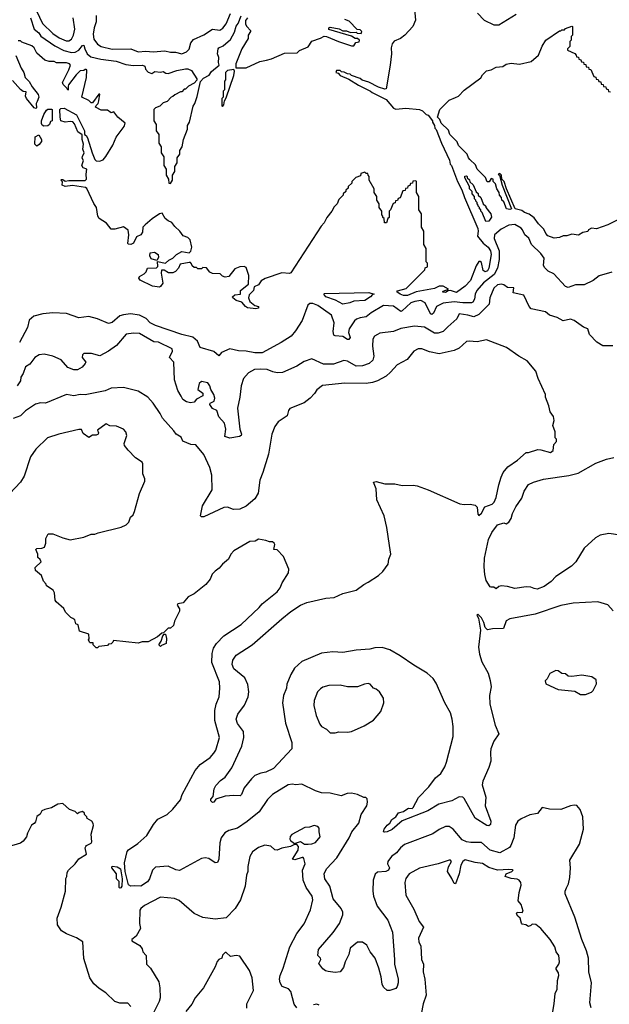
# Model space of a CAD drawing. Extents: x 1771496 to 1971148, y 471553 to 643630.
# Tile 389 of 656: x 1886717 to 1891478, y 544582 to 552531. Entities that reach past the tile are written whole.
import ezdxf

# ---------------------------------------------------------------- set-up
doc = ezdxf.new("R2010")
doc.units = 0

msp = doc.modelspace()

# ---------------------------------------------------------------- linework, layer by layer
at = {"layer": '0CON10XD'}
for points in [[(1889903.6, 552616.4), (1889912.3, 552527.7), (1889890, 552475), (1889826.2, 552405), (1889791.2, 552378.8), (1889741.2, 552358.8), (1889724.1, 552335.9), (1889715.8, 552305), (1889718.6, 552255), (1889707.3, 552162.7), (1889675, 551972.5), (1889665, 551970), (1889615, 551987.5), (1889535, 552027.5), (1889483, 552043), (1889465, 552057.5), (1889395, 552080), (1889385, 552090), (1889363, 552093), (1889337, 552107), (1889315, 552110), (1889305, 552120), (1889275, 552120), (1889270, 552105), (1889288.3, 552098.3), (1889305, 552080), (1889375, 552050)], [(1886805, 552545.6), (1886835.5, 552455.5), (1886870.6, 552425), (1886888.3, 552398.3), (1887000, 552320), (1887073.5, 552283.5), (1887135, 552266), (1887165, 552268), (1887195.6, 552284.4), (1887225, 552323.3), (1887235, 552326.7), (1887242.5, 552295), (1887262, 552255), (1887291.2, 552231.2), (1887372.2, 552212.2), (1887495, 552195.6), (1887575, 552168.6), (1887635, 552161.2), (1887710, 552165), (1887726.4, 552156.4), (1887731.7, 552131.7), (1887755, 552107.5), (1887785, 552097.5), (1887808.3, 552111.7), (1887855, 552107.5), (1887875, 552112.5), (1887898.3, 552098.3), (1887915, 552096), (1887985, 552120), (1888055, 552133.8), (1888075, 552133.3), (1888105, 552120), (1888147.5, 552055), (1888148.3, 552041.7), (1888125, 552020), (1888080, 551995), (1888055, 551970), (1888045, 551970), (1888025, 551950), (1888015, 551950), (1887970, 551925), (1887955, 551910), (1887940, 551905), (1887908.3, 551871.7), (1887875, 551860), (1887848.3, 551831.7), (1887815, 551820), (1887800, 551805), (1887800, 551715), (1887820, 551685), (1887820, 551635), (1887840, 551605), (1887840, 551535), (1887860, 551505), (1887860, 551455), (1887880, 551425), (1887880, 551355), (1887900, 551325), (1887900, 551275), (1887920, 551245), (1887921.7, 551211.7), (1887935, 551210), (1887950, 551235), (1887950, 551275), (1887970, 551305), (1887970, 551345), (1887990, 551375), (1887990, 551415), (1888010, 551445), (1888010, 551475), (1888030, 551505), (1888040, 551565), (1888071.7, 551648.3), (1888073, 551677), (1888087.5, 551705), (1888118.3, 551831.7), (1888132.5, 551855), (1888149.3, 551910.7), (1888178.3, 552031.7), (1888201.7, 552058.3), (1888247.7, 552082.3), (1888267, 552113), (1888327, 552163), (1888322.5, 552185), (1888326, 552225), (1888313.8, 552255), (1888320, 552295), (1888326.2, 552305), (1888358.7, 552321.3), (1888419.1, 552370.9), (1888450.2, 552429.8), (1888465, 552478.8), (1888480, 552500), (1888505, 552563.3)], [(1886852.5, 552602.5), (1886901, 552501), (1886985, 552418.3), (1887035, 552385.3), (1887091.4, 552361.4), (1887115, 552361.5), (1887135.4, 552374.6), (1887152.7, 552405), (1887161.3, 552455), (1887149.1, 552545)], [(1887334, 552565), (1887333.4, 552515), (1887317.6, 552465), (1887310.2, 552415), (1887314.8, 552375), (1887344.8, 552334.8), (1887375, 552316), (1887465, 552294.5), (1887615.9, 552295.9), (1887675, 552272.5), (1887735, 552276.6), (1887795, 552272), (1887890, 552280), (1887935, 552268.2), (1887975, 552269.2), (1888025, 552256), (1888065, 552271.2), (1888085, 552291.9), (1888098.6, 552345), (1888119.2, 552370.8), (1888205, 552407.6), (1888275, 552454.7), (1888332.2, 552447.8), (1888358.1, 552461.9), (1888385, 552498.5), (1888420, 552580)], [(1888557.5, 552545), (1888540, 552525), (1888540, 552495), (1888550, 552475), (1888580, 552445), (1888580, 552435), (1888563, 552407), (1888561.7, 552378.3), (1888510, 552295), (1888463.3, 552175), (1888461.7, 552141.7), (1888545, 552142), (1888655, 552193.3), (1888710, 552205), (1888750, 552215), (1888855, 552260), (1888957, 552263), (1888976.4, 552283.6), (1889045, 552313.3), (1889075, 552357.5), (1889145, 552382), (1889175, 552398.8), (1889195, 552396.7), (1889290, 552355), (1889395, 552320), (1889415, 552320), (1889431.7, 552348.3), (1889458.3, 552351.7), (1889460, 552365), (1889445, 552380), (1889425, 552380), (1889395, 552397.5), (1889213, 552453), (1889212.5, 552465), (1889225, 552470), (1889296.4, 552456.4), (1889325, 552442.5), (1889355, 552442.5), (1889388.3, 552428.3), (1889435, 552430), (1889443, 552423), (1889475, 552420), (1889480, 552435), (1889465, 552450), (1889441.7, 552451.7), (1889378.3, 552518.3), (1889341.7, 552531.7)], [(1890413.6, 552583.6), (1890467.9, 552527.9), (1890545, 552490.8), (1890585, 552489.2), (1890724.3, 552575.7)], [(1891033.6, 550766.4), (1890981.2, 550785), (1890964, 550805), (1890948.8, 550838.8), (1890905, 550883.8), (1890871.5, 550931.5), (1890831.4, 550961.4), (1890794, 550975), (1890771.2, 550991.2), (1890717.5, 551005), (1890647.5, 551165), (1890627.5, 551225), (1890610, 551245), (1890607.5, 551275), (1890595, 551290), (1890580, 551285), (1890590, 551275), (1890612.5, 551195), (1890687.5, 551005), (1890675, 550998.8), (1890647.5, 551005), (1890625, 551060), (1890610, 551075), (1890607, 551097), (1890590, 551115), (1890587, 551137), (1890570, 551165), (1890560, 551205), (1890540, 551225), (1890540, 551245), (1890525, 551250), (1890508.3, 551221.7), (1890491.7, 551221.7), (1890478.3, 551258.3), (1890410, 551325), (1890398.3, 551358.3), (1890351.7, 551401.7), (1890340, 551415), (1890330, 551445), (1890260, 551515), (1890250, 551545), (1890190, 551605), (1890178.3, 551638.3), (1890120, 551695), (1890110, 551725), (1890090, 551745), (1890110, 551805), (1890185, 551882.5), (1890235, 551902.5), (1890260, 551915), (1890305, 551963.3), (1890439.3, 552060.7), (1890453.6, 552086.4), (1890485, 552119.2), (1890523.3, 552126.7), (1890565, 552146.7), (1890617, 552153), (1890645, 552172.5), (1890685, 552178.8), (1890753, 552173), (1890846.1, 552193.9), (1890906.1, 552243.9), (1890935, 552317.5), (1890965, 552366.7), (1891075, 552440), (1891085, 552440), (1891095, 552450), (1891115, 552450), (1891125, 552460), (1891175, 552480), (1891180, 552475), (1891180, 552405), (1891170, 552395), (1891170, 552365), (1891160, 552355), (1891160, 552315), (1891140, 552295), (1891140, 552285), (1891198.3, 552258.3), (1891210, 552245), (1891211.7, 552231.7), (1891228.3, 552228.3), (1891231.7, 552211.7), (1891248.3, 552208.3), (1891251.7, 552191.7), (1891268.3, 552188.3), (1891271.7, 552171.7), (1891288.3, 552168.3), (1891291.7, 552151.7), (1891308.3, 552148.3), (1891311.7, 552131.7), (1891328.3, 552128.3), (1891351.7, 552071.7), (1891368.3, 552068.3), (1891371.7, 552051.7), (1891388.3, 552048.3), (1891391.7, 552031.7), (1891408.3, 552028.3), (1891411.7, 552011.7), (1891428.3, 552008.3), (1891431.7, 551991.7), (1891448.3, 551988.3), (1891451.7, 551971.7), (1891468.3, 551968.3), (1891471.7, 551951.7), (1891488.3, 551948.3)], [(1888645, 550202.9), (1888625, 550195.8), (1888556.2, 550205), (1888539.2, 550215), (1888509.8, 550249.8), (1888464, 550265), (1888438, 550285), (1888436.2, 550295), (1888455, 550310), (1888500, 550315), (1888500, 550345), (1888563.3, 550395), (1888567.5, 550465), (1888545, 550530), (1888529.3, 550539.3), (1888493.6, 550536.4), (1888455, 550520), (1888405, 550457.5), (1888375, 550452.5), (1888355, 550460), (1888335, 550480), (1888273.3, 550483.3), (1888253.6, 550493.6), (1888225, 550527.5), (1888195, 550530), (1888185, 550520), (1888155, 550520), (1888145, 550530), (1888125, 550530), (1888110, 550545), (1888105, 550560), (1888095, 550570), (1888085, 550570), (1888013, 550557), (1888000, 550525), (1887975, 550497.5), (1887955, 550487.5), (1887918.3, 550488.3), (1887885, 550510), (1887861.7, 550508.3), (1887860, 550485), (1887873.3, 550405), (1887855, 550376.2), (1887845, 550370.8), (1887790.2, 550380.2), (1887689.3, 550429.3), (1887680, 550445), (1887683.4, 550456.6), (1887721.7, 550478.3), (1887737.5, 550495), (1887750, 550525), (1887821.7, 550528.3), (1887831.7, 550538.3), (1887830, 550580), (1887895, 550566.7), (1887920.6, 550589.4), (1887954.1, 550605.9), (1887983.3, 550635), (1888025, 550660), (1888085, 550650), (1888098.3, 550661.7), (1888107.5, 550695), (1888092.5, 550755), (1888075, 550772.5), (1888037, 550787), (1888010, 550825), (1887970.3, 550860.3), (1887945, 550893.3), (1887915, 550906.7), (1887892.5, 550925), (1887868.3, 550968.3), (1887845, 550962.5), (1887786, 550924), (1887730, 550875), (1887712.5, 550855), (1887707.5, 550815), (1887696.4, 550793.6), (1887660.7, 550779.3), (1887635, 550727.5), (1887615, 550717.5), (1887595, 550720), (1887590, 550725), (1887597.5, 550795), (1887593, 550833), (1887555, 550860), (1887485, 550840), (1887455, 550840), (1887419.3, 550889.3), (1887360, 550925), (1887348.8, 550945), (1887336.7, 551015), (1887315, 551047.5), (1887259.3, 551169.3), (1887247.5, 551177.5), (1887142.6, 551192.6), (1887085, 551184.6), (1887061.2, 551195), (1887062.5, 551222.5), (1887050, 551235), (1887055, 551240), (1887065, 551240), (1887085, 551226.7), (1887115, 551233.8), (1887245, 551233.3), (1887257.5, 551245), (1887253.3, 551285), (1887260, 551325), (1887230, 551335), (1887220, 551355), (1887232.5, 551395), (1887223, 551413), (1887223.6, 551426.4), (1887237.5, 551455), (1887227.5, 551485), (1887231.2, 551525), (1887221.2, 551565), (1887221.7, 551601.7), (1887187, 551627), (1887160.7, 551690.7), (1887146.1, 551706.1), (1887125, 551710), (1887085, 551702.5), (1887050, 551715), (1887043.3, 551745), (1887042.5, 551805), (1887050, 551815), (1887077.3, 551817.3), (1887175, 551763.3), (1887241.2, 551635), (1887240, 551605), (1887255, 551596.7), (1887265, 551577.5), (1887301.4, 551455), (1887323, 551403), (1887335, 551391.2), (1887361.7, 551388.3), (1887390, 551400), (1887412.5, 551427.5), (1887470.6, 551519.4), (1887495, 551583.3), (1887560.5, 551669.5), (1887570, 551695), (1887508.8, 551745), (1887478.3, 551788.3), (1887455, 551780), (1887425, 551800), (1887375, 551801.2), (1887330, 551825), (1887335, 551837.5), (1887350, 551855), (1887356.7, 551875), (1887365, 551930), (1887355, 551930), (1887305, 551860), (1887295, 551860), (1887275, 551877.5), (1887220, 551905), (1887256.1, 552063.9), (1887260, 552125), (1887255, 552130), (1887245, 552130), (1887235, 552120), (1887205, 552117.5), (1887172.5, 552085), (1887112.5, 552005), (1887107.5, 551995), (1887110, 551965), (1887105, 551962.5), (1887098.3, 551978.3), (1887067, 552007), (1887063.6, 552023.6), (1887113.8, 552125), (1887126.7, 552165), (1887120, 552175), (1887095, 552182.5), (1887015, 552182.5), (1886995, 552192.5), (1886955, 552193.3), (1886920, 552205), (1886855, 552260), (1886833.3, 552303.3), (1886815, 552320), (1886735, 552350), (1886725, 552360), (1886705, 552360)], [(1886685, 552242.5), (1886729.2, 552139.2), (1886750.8, 552105), (1886762.5, 552065), (1886795, 552033.3), (1886818.8, 551988.8), (1886867, 551927), (1886871.2, 551905), (1886859.2, 551870.8), (1886851.2, 551855), (1886851.7, 551818.3), (1886846.4, 551813.6), (1886835, 551820), (1886771.2, 551895), (1886763.3, 551915), (1886768.3, 551948.3), (1886745, 551952.5), (1886725, 551967.5), (1886660.5, 552040.5)], [(1888355, 551830), (1888366.4, 551843.6), (1888370, 551875), (1888385, 551900), (1888445, 552080), (1888452.5, 552115), (1888445, 552130), (1888395, 552120), (1888380, 552105), (1888380, 552045), (1888370, 552035), (1888370, 551965), (1888360, 551955), (1888360, 551905), (1888350, 551895), (1888350, 551835), (1888355, 551830)], [(1889375, 552050), (1889453, 552003), (1889550, 551955), (1889563, 551943), (1889675, 551887.5), (1889735, 551818), (1889755, 551808.8), (1889835, 551818), (1889946.4, 551806.4), (1889970, 551795), (1890000, 551765), (1890015, 551760), (1890050, 551715), (1890050, 551705), (1890067, 551677), (1890070, 551655), (1890080, 551645), (1890122.5, 551535), (1890187, 551397), (1890192.5, 551365), (1890202.5, 551355), (1890252.5, 551225), (1890287, 551157), (1890307.5, 551095), (1890416.4, 550846.4), (1890420, 550825), (1890412.5, 550782.5), (1890457.8, 550727.8), (1890499.6, 550695), (1890519.2, 550665), (1890524.3, 550635), (1890506, 550525), (1890495, 550503.5), (1890474.4, 550494.4), (1890460, 550505), (1890445, 550570), (1890435, 550580), (1890425, 550580), (1890402.5, 550545), (1890356.7, 550425), (1890315, 550380), (1890245, 550328), (1890195, 550343.8), (1890177.5, 550342.5), (1890155, 550328.8), (1890135, 550331.2), (1890130, 550335), (1890135, 550340), (1890180, 550355), (1890135, 550380), (1890105, 550380), (1890065, 550360), (1889917.1, 550332.9), (1889847.5, 550305), (1889815, 550303.3), (1889790, 550315), (1889762.5, 550335), (1889767, 550343), (1889838.3, 550361.7), (1889988.3, 550511.7), (1889991.7, 550528.3), (1890010, 550535), (1890010, 550565), (1890000, 550575), (1890000, 550685), (1889980, 550715), (1889980, 550825), (1889960, 550855), (1889960, 550965), (1889940, 550995), (1889940, 551105), (1889920, 551135), (1889920, 551225), (1889915, 551230), (1889891.7, 551228.3), (1889888.3, 551211.7), (1889871.7, 551208.3), (1889868.3, 551191.7), (1889851.7, 551188.3), (1889848.3, 551171.7), (1889831.7, 551168.3), (1889828.3, 551151.7), (1889811.7, 551148.3), (1889788.3, 551091.7), (1889771.7, 551088.3), (1889768.3, 551071.7), (1889751.7, 551068.3), (1889748.3, 551051.7), (1889731.7, 551048.3), (1889710, 550995), (1889700, 550985), (1889700, 550935), (1889690, 550925), (1889678.3, 550891.7), (1889661.7, 550891.7), (1889660, 550925), (1889650, 550935), (1889650, 550945), (1889640, 550955), (1889640, 550985), (1889620, 551015), (1889620, 551045), (1889600, 551075), (1889600, 551105), (1889580, 551135), (1889580, 551165), (1889540, 551235), (1889540, 551265), (1889530, 551275), (1889528.3, 551288.3), (1889515, 551290), (1889505, 551300), (1889471.7, 551288.3), (1889468.3, 551271.7), (1889431.7, 551258.3), (1889400, 551225), (1889398.3, 551211.7), (1889370, 551185), (1889368.3, 551171.7), (1889350, 551155), (1889350, 551145), (1889330, 551125), (1889330, 551115), (1889295, 551080), (1889280, 551045), (1889255, 551020), (1889237.5, 550985), (1889197.5, 550935), (1889175, 550890), (1889152.5, 550865), (1888905, 550487.5), (1888895, 550481.2), (1888835, 550488.8), (1888698.3, 550441.7), (1888666.7, 550423.3), (1888645, 550390), (1888610, 550375), (1888606.2, 550345), (1888570.9, 550309.1), (1888563.8, 550285), (1888576.1, 550256.1), (1888615, 550223.8), (1888645.5, 550215.5), (1888645, 550202.9)], [(1886912.5, 551672.5), (1886900, 551680), (1886892.3, 551692.3), (1886892.9, 551715), (1886912.9, 551765), (1886935, 551800), (1886945, 551808), (1886975, 551810), (1886980, 551805), (1886980, 551715), (1886965, 551710), (1886957.5, 551685), (1886945, 551673.3), (1886912.5, 551672.5)], [(1886855, 551510), (1886840, 551525), (1886842, 551585), (1886871.7, 551601.7), (1886892.5, 551565), (1886893, 551547), (1886875, 551522.5), (1886855, 551510)], [(1890481.7, 550901.7), (1890450, 550975), (1890440, 550985), (1890440, 550995), (1890430, 551005), (1890430, 551015), (1890420, 551025), (1890420, 551035), (1890410, 551045), (1890410, 551055), (1890400, 551065), (1890400, 551075), (1890390, 551085), (1890390, 551105), (1890370, 551125), (1890370, 551145), (1890350, 551165), (1890350, 551185), (1890310, 551255), (1890311.7, 551268.3), (1890325, 551270), (1890330, 551265), (1890330, 551255), (1890348.3, 551238.3), (1890351.7, 551221.7), (1890378.3, 551198.3), (1890401.7, 551141.7), (1890418.3, 551128.3), (1890420, 551115), (1890440, 551095), (1890460, 551045), (1890480, 551025), (1890480, 551015), (1890520, 550965), (1890526.7, 550936.7), (1890505, 550903.8), (1890481.7, 550901.7)], [(1891615, 550951.2), (1891465, 550873.8), (1891375, 550842.5), (1891335, 550847.5), (1891310, 550835), (1891305, 550820), (1891265, 550812.5), (1891229.3, 550790.7), (1891175, 550800), (1891135, 550787.5), (1891105, 550787.5), (1891075, 550773.3), (1891033.6, 550766.4)], [(1891496.9, 550493.1), (1891395, 550463.4), (1891347.8, 550425), (1891275, 550390.9), (1891205, 550391.9), (1891145, 550370), (1891125, 550377.5), (1891028.6, 550478.6), (1890985, 550500), (1890958.3, 550528.3), (1890946.4, 550546.4), (1890951.2, 550605), (1890925, 550643.3), (1890850, 550715), (1890826.7, 550766.7), (1890794.5, 550794.5), (1890777.1, 550835), (1890765, 550847.5), (1890715, 550878.6), (1890665, 550872.9), (1890605, 550840.8), (1890551.1, 550795), (1890548.5, 550765), (1890587.8, 550665), (1890587, 550595), (1890575.8, 550525), (1890547.3, 550472.7), (1890461.9, 550408.1), (1890407.2, 550345), (1890394.3, 550315), (1890389.7, 550275), (1890375, 550250), (1890365, 550244.7), (1890295, 550245.1), (1890225, 550252.2), (1890135, 550242.9), (1890083.6, 550215), (1890058.3, 550161.7), (1890045, 550152.1), (1890035, 550155.6), (1889989.6, 550245), (1889956.3, 550263.7), (1889906.6, 550256.6), (1889873.8, 550245), (1889805, 550179.5), (1889795, 550176.5), (1889735, 550218.5), (1889655, 550223.3), (1889555, 550165.3), (1889515, 550132.1), (1889465, 550125.3), (1889435.3, 550114.7), (1889419.5, 550100.5), (1889378.5, 550035), (1889370.6, 550005), (1889385.4, 549965), (1889375, 549949.2), (1889365, 549948.1), (1889325, 549974.4), (1889265, 549978), (1889254, 549984), (1889248.2, 550015), (1889255.3, 550085), (1889235, 550145.4), (1889125, 550222.9), (1889085, 550239.6), (1889060.5, 550239.5), (1889044.5, 550225.5), (1888996.7, 550103.3), (1888945, 550018), (1888909.2, 549975), (1888828.8, 549925), (1888675, 549841.5), (1888615, 549840.6), (1888545, 549854.7), (1888485, 549857.9), (1888415, 549873.8), (1888346.4, 549843.6), (1888325, 549817.5), (1888283.6, 549853.6), (1888173.8, 549883.8), (1888152.5, 549935), (1888115, 549968.7), (1888025, 549989.7), (1887815, 550062.9), (1887771.3, 550085), (1887738.4, 550118.4), (1887685, 550145.3), (1887613, 550157), (1887555, 550149.5), (1887525, 550140), (1887462.7, 550087.3), (1887435, 550077.5), (1887345, 550116.9), (1887275.5, 550134.5), (1887195, 550123.1), (1887095, 550158.4), (1886985, 550165.7), (1886905, 550156.7), (1886832.6, 550137.4), (1886794.4, 550105), (1886780.9, 550045), (1886716.7, 549925)], [(1887825, 550587.5), (1887779.5, 550599.5), (1887768, 550625), (1887771.7, 550648.3), (1887805, 550654), (1887834, 550635), (1887838.1, 550611.9), (1887825, 550587.5)], [(1891505, 549898.3), (1891425, 549897.3), (1891377.2, 549927.2), (1891318.6, 549988.6), (1891305, 550034.2), (1891269.2, 550049.2), (1891195, 550102.9), (1891165, 550112.2), (1891105, 550100), (1891057, 550127), (1890995, 550144.4), (1890961.4, 550171.4), (1890847.6, 550197.6), (1890829.2, 550215), (1890788.1, 550308.1), (1890700, 550325), (1890706, 550366), (1890655, 550368.8), (1890625, 550390), (1890605.8, 550395.8), (1890575, 550391.1), (1890545.7, 550365), (1890513.5, 550285), (1890508.6, 550235), (1890425, 550150.4), (1890385, 550132.2), (1890335, 550146.4), (1890265, 550156.2), (1890247.5, 550115), (1890175, 550051.4), (1890135, 550013.1), (1890095, 549999.5), (1890065, 550000.9), (1889985, 550050), (1889905, 550058.2), (1889795, 550037.3), (1889735, 550013.6), (1889625, 549999.6), (1889605, 549990.9), (1889580.8, 549975), (1889568.7, 549951.3), (1889565.6, 549895), (1889575.4, 549815), (1889568.1, 549781.9), (1889540, 549755), (1889485, 549737.1), (1889435, 549734.6), (1889365, 549773.3), (1889335, 549779.4), (1889250.2, 549749.8), (1889169.6, 549749.6), (1889075, 549791.9), (1889015, 549771.9), (1888953.8, 549735), (1888838.3, 549681.7), (1888795, 549679.4), (1888761.2, 549688.8), (1888715, 549706.2), (1888665, 549710.4), (1888613.8, 549706.2), (1888565, 549681.2), (1888524.4, 549635.6), (1888504.4, 549575), (1888495.4, 549484.6), (1888475.5, 549395), (1888495.7, 549225), (1888508, 549185), (1888506.2, 549175), (1888492.5, 549165), (1888415, 549153.5), (1888374, 549165), (1888382.5, 549225), (1888370, 549275), (1888323.9, 549323.9), (1888310, 549375), (1888275, 549393.3), (1888252.5, 549425), (1888253.8, 549436.2), (1888287.4, 549452.6), (1888293.1, 549475), (1888285, 549506.2), (1888259.4, 549545), (1888252.5, 549575), (1888235, 549600), (1888185, 549610), (1888165.8, 549595), (1888156.2, 549545), (1888195.8, 549515.8), (1888196.2, 549495), (1888145, 549467.5), (1888125, 549442.5), (1888095, 549436.7), (1888065, 549446.2), (1888033.3, 549465), (1888020.8, 549490.8), (1887995, 549536.7), (1887965.9, 549625), (1887960.5, 549765), (1887928.1, 549805), (1887952, 549855), (1887948, 549875), (1887837.9, 549927.9), (1887800.6, 549930.6), (1887685, 549996.7), (1887635, 550001.2), (1887577.8, 549992.2), (1887499.2, 549900.8), (1887435, 549854.2), (1887365, 549818), (1887295.7, 549835.7), (1887235, 549837.1), (1887223.8, 549825), (1887220.5, 549805), (1887250, 549765), (1887246.7, 549755), (1887221.2, 549725), (1887185, 549704.2), (1887155, 549704.2), (1887105, 549724), (1887051.2, 549785), (1886986.2, 549815), (1886915, 549830), (1886874.2, 549824.2), (1886839.2, 549805), (1886800, 549750), (1886765, 549728.8), (1886745.8, 549674.2), (1886726.7, 549645), (1886723.9, 549616.1), (1886697.5, 549575)], [(1889325, 550234), (1889266.8, 550266.8), (1889190, 550295), (1889173.3, 550315), (1889178.3, 550321.7), (1889535, 550330), (1889580, 550315), (1889567, 550313), (1889550, 550295), (1889502.5, 550265), (1889415, 550258), (1889382.5, 550245), (1889325, 550234)], [(1891507.9, 547757.9), (1891465, 547806.7), (1891385, 547832), (1891185, 547821.4), (1891085, 547801.9), (1890877.6, 547732.4), (1890673.3, 547695), (1890645, 547678.8), (1890624.3, 547615.7), (1890535, 547614), (1890495, 547606), (1890474.3, 547624.3), (1890464.2, 547665), (1890445, 547701.2), (1890415, 547732.5), (1890407.5, 547725), (1890420.7, 547700.7), (1890438.3, 547601.7), (1890422, 547465), (1890428.3, 547408.3), (1890448.3, 547348.3), (1890499.2, 547255), (1890516.6, 547196.6), (1890524.4, 547145), (1890510, 547075), (1890512.2, 547005), (1890555.6, 546835), (1890585.8, 546765), (1890545, 546706.7), (1890520.8, 546645), (1890517.1, 546615), (1890521.9, 546545), (1890505.7, 546495), (1890455.7, 546384.3), (1890452, 546355), (1890481.1, 546255), (1890475.8, 546184.2), (1890521.9, 546061.9), (1890518.4, 546035), (1890505, 546022.6), (1890488.6, 546025), (1890394.3, 546084.3), (1890306.2, 546245), (1890295, 546253.8), (1890265, 546256.2), (1890205, 546225.6), (1890102.2, 546197.8), (1890011.2, 546145), (1889805, 546064.5), (1889725.2, 545994.8), (1889685, 545974.4), (1889661.4, 545971.4), (1889654, 545975), (1889660, 545995), (1889685, 546028.5), (1889706.9, 546045), (1889722.3, 546075), (1889752.7, 546095), (1889775, 546128.2), (1889815, 546138.6), (1889827.5, 546147.5), (1889855, 546166), (1889885, 546164), (1889895, 546171.2), (1889937, 546253), (1890021.2, 546338.8), (1890075, 546411.2), (1890116, 546445), (1890149.7, 546500.3), (1890164.2, 546535.8), (1890215.8, 546745), (1890218.1, 546825), (1890208.1, 546885), (1890194.3, 546934.3), (1890150.8, 547015), (1890080, 547175), (1890055, 547211.2), (1890006.8, 547256.8), (1889898.9, 547318.9), (1889790, 547395), (1889705, 547444.4), (1889645, 547462.2), (1889585, 547461.2), (1889545, 547449.6), (1889435, 547440.4), (1889325, 547422.7), (1889245, 547428.2), (1889153.3, 547416.7), (1888995, 547350), (1888935.6, 547295), (1888905.5, 547245), (1888873.3, 547166.7), (1888872.1, 547135), (1888847.5, 547075), (1888837.8, 547015), (1888863.1, 546853.1), (1888915.7, 546695), (1888913.8, 546645), (1888767.5, 546485), (1888705, 546455.6), (1888665, 546448), (1888615, 546428.8), (1888588.6, 546401.4), (1888530.3, 546329.7), (1888508.8, 546275), (1888497.5, 546265), (1888445, 546268.8), (1888375, 546261.4), (1888301.4, 546238.6), (1888285, 546214.5), (1888275, 546212.5), (1888260.4, 546225), (1888260.8, 546239.2), (1888279.2, 546260.8), (1888287.9, 546322.1), (1888300.3, 546349.7), (1888339.7, 546390.3), (1888377.1, 546415), (1888429.1, 546490.9), (1888509.5, 546665), (1888527.9, 546735), (1888522.9, 546785), (1888475, 546848), (1888465.6, 546885), (1888479.4, 546925), (1888533.3, 546996.7), (1888562.7, 547065), (1888568.2, 547105), (1888560, 547165), (1888535, 547216.7), (1888445, 547290.5), (1888433.9, 547326.1), (1888439.1, 547360.9), (1888465, 547400.5), (1888594.3, 547485), (1888832.5, 547695), (1888906.2, 547753.8), (1888984, 547805), (1889035, 547826.5), (1889189.7, 547860.3), (1889255, 547866.9), (1889325, 547897.5), (1889435, 547926.5), (1889495, 547972.2), (1889531.1, 547988.9), (1889615.3, 548044.7), (1889648.9, 548075), (1889691.1, 548135), (1889697.5, 548175), (1889712.9, 548215), (1889702.3, 548285), (1889680.3, 548430.3), (1889658.6, 548525), (1889600, 548655), (1889596, 548745), (1889575, 548797.5), (1889595, 548803.3), (1889665, 548784), (1889745, 548784.2), (1889805, 548770.8), (1889895, 548774), (1889925, 548768.8), (1890015, 548735.7), (1890271.7, 548621.7), (1890305, 548616.9), (1890355, 548620.6), (1890395, 548612.2), (1890411.9, 548595), (1890415, 548540), (1890425, 548527.5), (1890445, 548547.5), (1890472.5, 548597.5), (1890530.5, 548619.5), (1890547.8, 548635), (1890565.3, 548674.7), (1890584.6, 548775), (1890605, 548838), (1890619.6, 548875), (1890658, 548922), (1890735, 548976.2), (1890805, 549036), (1890825, 549036.2), (1890899.5, 549060.5), (1890925, 549059.4), (1891003.3, 549036.7), (1891025, 549052.5), (1891028.3, 549101.7), (1891050, 549125), (1891050, 549145), (1891040, 549155), (1891040, 549205), (1891022.5, 549255), (1891032.5, 549295), (1891027, 549327), (1891000, 549365), (1890990, 549415), (1890963.6, 549483.6), (1890962.5, 549505), (1890904.1, 549634.1), (1890883.6, 549693.6), (1890815, 549776.7), (1890747.5, 549815), (1890647.5, 549885), (1890485, 549946.7), (1890410.5, 549929.5), (1890345, 549935.6), (1890325, 549931.9), (1890265, 549878.4), (1890225, 549859.7), (1890105, 549834.7), (1890025, 549850.8), (1889965, 549873.3), (1889935, 549874.4), (1889899.2, 549855), (1889845, 549788.1), (1889765, 549744.3), (1889711.9, 549685), (1889675, 549654.5), (1889605, 549616.9), (1889565, 549602.3), (1889515, 549593.8), (1889343, 549597), (1889163, 549577), (1889115.8, 549544.2), (1889096.8, 549513.2), (1889061.9, 549475), (1889015, 549438.8), (1888898.5, 549391.5), (1888886.7, 549375), (1888875.8, 549334.2), (1888803.3, 549285), (1888777.5, 549247.5), (1888752.5, 549185), (1888727.2, 549022.8), (1888681.5, 548875), (1888656.4, 548815), (1888641.7, 548708.3), (1888616.2, 548663.8), (1888545, 548604.3), (1888495, 548578.8), (1888443.8, 548576.2), (1888395, 548594.4), (1888365, 548593.1), (1888205, 548517.8), (1888185, 548517.5), (1888176, 548525), (1888193.3, 548606.7), (1888272.5, 548735), (1888269.2, 548855), (1888252.9, 548915), (1888205, 549021.2), (1888138.8, 549098.8), (1888097.7, 549102.3), (1888035, 549127.5), (1888019.7, 549159.7), (1887980, 549185), (1887963, 549213), (1887871.4, 549315), (1887852.6, 549352.6), (1887795.5, 549435.5), (1887753, 549483), (1887675, 549532.5), (1887555, 549561.9), (1887454.5, 549555.5), (1887407.5, 549535), (1887245, 549503.1), (1887205, 549504.4), (1887155, 549495.7), (1887095, 549504.5), (1886925, 549434), (1886885, 549437.5), (1886845, 549427.1), (1886765, 549374.2), (1886725, 549333.1), (1886665, 549310.6)], [(1887145, 547697.5), (1887130, 547705), (1887087, 547747), (1887075, 547777.5), (1887011.7, 547831.7), (1887003.3, 547845), (1886997.5, 547905), (1886987.5, 547925), (1886935, 547960), (1886930, 547975), (1886908.3, 547998.3), (1886893.3, 548045), (1886843.8, 548085), (1886841.7, 548108.3), (1886890, 548155), (1886883, 548173), (1886865, 548190), (1886863.3, 548215), (1886848.8, 548255), (1886855, 548263.3), (1886895, 548263.8), (1886916.4, 548273.6), (1886927.5, 548305), (1886928.3, 548341.7), (1886948.3, 548381.7), (1886985, 548381.2), (1887065, 548349.2), (1887125, 548333.3), (1887235, 548352.5), (1887295, 548377.5), (1887325, 548377.5), (1887350.7, 548389.3), (1887536.4, 548433.6), (1887576.1, 548453.9), (1887597.5, 548475), (1887612.5, 548515), (1887632.5, 548535), (1887645, 548560), (1887683.6, 548706.4), (1887727.5, 548805), (1887727.5, 548825), (1887712.5, 548865), (1887712.5, 548945), (1887705, 548960), (1887652.5, 548995), (1887592.5, 549055), (1887563.8, 549093.8), (1887560.7, 549109.3), (1887581.2, 549175), (1887573.6, 549203.6), (1887556.2, 549226.2), (1887499.5, 549249.5), (1887445, 549251.2), (1887415, 549267.5), (1887345, 549216.7), (1887353.3, 549195), (1887350, 549185), (1887335, 549178), (1887305, 549178), (1887275, 549158), (1887230.7, 549190.7), (1887215, 549222.5), (1887195, 549223.3), (1887034.3, 549185.7), (1886942.5, 549155), (1886846.7, 549065), (1886805, 549002.5), (1886753.3, 548845), (1886725, 548797.5), (1886636.7, 548705)], [(1891565, 548369.2), (1891475, 548382.5), (1891405, 548368.6), (1891365, 548349.2), (1891275, 548264), (1891207.5, 548155), (1891171.1, 548118.9), (1891047.1, 548035), (1891006.9, 547995), (1890950.6, 547955), (1890895, 547934.7), (1890870.7, 547939.3), (1890845, 547950), (1890805, 547952.7), (1890715, 547940), (1890655, 547956.5), (1890605, 547960.8), (1890585.6, 547954.4), (1890565, 547936.7), (1890545, 547951.2), (1890525, 547948.8), (1890515, 547953.8), (1890482.8, 548005), (1890472.3, 548052.3), (1890468.4, 548115), (1890471.2, 548185), (1890502.2, 548335), (1890528.3, 548391.7), (1890575, 548453.1), (1890625, 548470), (1890645, 548460.8), (1890665.7, 548475), (1890684.3, 548505), (1890695, 548543.3), (1890721.8, 548598.2), (1890770.6, 548669.4), (1890788.9, 548725), (1890825, 548779.7), (1890865, 548798.8), (1890945, 548821.5), (1891150.6, 548850.6), (1891225, 548870), (1891369.1, 548950.9), (1891455, 548982.9), (1891515, 548996.4)], [(1891330, 544555), (1891321.2, 544595), (1891333.1, 544755), (1891312.7, 544845), (1891308.9, 544955), (1891294.4, 545015), (1891255.6, 545105), (1891200.5, 545285), (1891120, 545475), (1891120.4, 545495), (1891132, 545522), (1891148.6, 545555), (1891160, 545605), (1891163.3, 545685), (1891157.8, 545745), (1891236.9, 545875), (1891269.4, 545995), (1891263.8, 546095), (1891242.5, 546155), (1891215, 546187.5), (1891195, 546190), (1891165, 546183.3), (1891085, 546156.2), (1890995, 546158), (1890935, 546170), (1890896.8, 546123.2), (1890835, 546113.1), (1890765, 546080.8), (1890738.7, 546061.3), (1890720.6, 546029.4), (1890707.9, 545925), (1890683.6, 545865), (1890670.8, 545849.2), (1890595, 545803.9), (1890516.4, 545826.4), (1890445, 545888.6), (1890358.5, 545888.5), (1890325, 545894.7), (1890289.8, 545909.8), (1890217.1, 545995), (1890185, 546016.7), (1890155, 546016.7), (1890105, 545994.3), (1890052, 545958), (1889825, 545873.5), (1889790.5, 545845), (1889760, 545805), (1889718.1, 545775), (1889689.2, 545735), (1889688, 545715), (1889703.8, 545685), (1889695, 545666.2), (1889674.3, 545655.7), (1889605, 545648.1), (1889586.1, 545633.9), (1889571.5, 545585), (1889568.5, 545495), (1889574.4, 545455), (1889604.4, 545375), (1889690.2, 545260.2), (1889727.9, 545165), (1889744.5, 544945), (1889744.4, 544905), (1889771.9, 544785), (1889772.9, 544755), (1889765.7, 544725), (1889755, 544711.2), (1889705, 544692.5), (1889683.3, 544695), (1889655, 544721.2), (1889644.5, 544745), (1889636.7, 544805), (1889618.1, 544875), (1889586.7, 544955), (1889547.5, 545005), (1889520.3, 545060.3), (1889485, 545084), (1889445, 545084), (1889386.2, 545035), (1889374.4, 544985), (1889345.4, 544925), (1889331.1, 544878.9), (1889305, 544844), (1889265, 544838.8), (1889207, 544847), (1889185, 544852.5), (1889165, 544867.5), (1889132.5, 544912.5), (1889147.5, 544945), (1889145.7, 544955), (1889124.3, 544975), (1889130.6, 545025), (1889247.2, 545162.8), (1889299.5, 545235), (1889326.4, 545305), (1889325.5, 545325), (1889312.5, 545355), (1889248.4, 545435), (1889222.5, 545535), (1889180.5, 545595), (1889176.5, 545635), (1889194.5, 545675), (1889276.5, 545765), (1889376.4, 545925), (1889398.1, 545975), (1889454.4, 546045), (1889474.4, 546115.6), (1889518.8, 546185), (1889526.2, 546215), (1889521.7, 546241.7), (1889511.7, 546251.7), (1889495, 546252.5), (1889445, 546276.7), (1889395.9, 546285.9), (1889360, 546285), (1889313.8, 546266.2), (1889225, 546286), (1889155, 546288.6), (1889105, 546305.7), (1888995, 546359.2), (1888945, 546354.2), (1888918.8, 546358.8), (1888885, 546352.9), (1888759.2, 546275), (1888718.1, 546235), (1888650.6, 546135), (1888553.1, 546056.9), (1888475, 546005.5), (1888404.6, 545985.4), (1888373.4, 545966.6), (1888344.4, 545925.6), (1888333.4, 545886.6), (1888324.3, 545755), (1888314.1, 545725.9), (1888295, 545724), (1888245, 545758.8), (1888215, 545766), (1888185, 545759.2), (1888007.2, 545662.8), (1887978, 545668), (1887915, 545697.1), (1887815, 545688.1), (1887789.5, 545665), (1887765.9, 545594.1), (1887749.2, 545570.8), (1887695, 545537.3), (1887645, 545538.9), (1887615, 545535.5), (1887596.6, 545546.6), (1887569.4, 545655), (1887563.6, 545723.6), (1887585.6, 545815), (1887595, 545828.6), (1887670.6, 545879.4), (1887745, 545944.3), (1887797.2, 546032.8), (1887833.7, 546076.3), (1887907.1, 546115), (1887953.1, 546156.9), (1888016.1, 546233.9), (1888028.6, 546275), (1888135, 546468.8), (1888175, 546519.2), (1888255, 546575.6), (1888285, 546610.8), (1888300, 546635), (1888330, 546735), (1888292.9, 546872.9), (1888291.5, 546955), (1888303.7, 547006.3), (1888326.9, 547065), (1888334.4, 547135), (1888330.6, 547185), (1888267.9, 547342.1), (1888270.6, 547415), (1888283.3, 547456.7), (1888306.9, 547495), (1888365, 547557.8), (1888505, 547648.1), (1888650.6, 547785), (1888674.6, 547815.4), (1888796.5, 547913.5), (1888821.2, 547945), (1888836.4, 547983.6), (1888888, 548065), (1888890, 548095), (1888847, 548197), (1888795, 548250), (1888770, 548255), (1888776.7, 548293.3), (1888772.5, 548305), (1888757, 548317), (1888733, 548317), (1888705, 548326), (1888645, 548336.2), (1888619.3, 548320.7), (1888575, 548317.5), (1888445.8, 548244.2), (1888423, 548217), (1888403.9, 548176.1), (1888354.1, 548135.9), (1888327.7, 548102.3), (1888295, 548080), (1888272.5, 548055), (1888256, 548015), (1888218.9, 547971.1), (1888125, 547895.8), (1888077.7, 547872.3), (1888036.1, 547823.9), (1887993.8, 547815), (1887990, 547805), (1888006.7, 547775), (1888008.8, 547755), (1887966.7, 547675), (1887958.3, 547641.7), (1887935, 547620), (1887915, 547620), (1887878.3, 547581.7), (1887865, 547577.5), (1887830.7, 547549.3), (1887755, 547507.5), (1887705, 547507.5), (1887675, 547497.5), (1887475, 547520), (1887470, 547505), (1887457, 547493), (1887435, 547490), (1887425, 547480), (1887355, 547470), (1887345, 547460), (1887335, 547460), (1887310, 547485), (1887310, 547500), (1887285, 547500), (1887280, 547505), (1887272.5, 547525), (1887277.5, 547532.5), (1887275, 547570), (1887200, 547595), (1887190, 547645), (1887170, 547655), (1887162.5, 547685), (1887145, 547697.5)], [(1887855, 547470), (1887840, 547485), (1887860, 547515), (1887871.7, 547558.3), (1887885, 547570), (1887895, 547570), (1887902.5, 547535), (1887900, 547495), (1887861.7, 547478.3), (1887855, 547470)], [(1891245, 547082.5), (1891285, 547083.3), (1891335, 547102.5), (1891347.5, 547115), (1891375, 547170), (1891370.7, 547200.7), (1891335.7, 547225.7), (1891255, 547238.8), (1891175, 547230), (1891145, 547232.5), (1891125, 547250), (1891095, 547252.5), (1891065, 547273.3), (1891046.4, 547276.4), (1890996.1, 547253.9), (1890975, 547210), (1890960, 547195), (1890965, 547170), (1891065, 547122.5), (1891199.3, 547109.3), (1891245, 547082.5)], [(1889265, 546774.3), (1889295, 546781.2), (1889365, 546778.8), (1889395, 546784), (1889499.5, 546830.5), (1889575, 546876.7), (1889633.3, 546945), (1889656.2, 547015), (1889653.3, 547053.3), (1889622.5, 547105), (1889596.1, 547126.1), (1889575, 547133.3), (1889545.6, 547165.6), (1889531.2, 547171.2), (1889502.1, 547167.9), (1889445, 547146.2), (1889365, 547146.2), (1889305, 547158.6), (1889214.3, 547155.7), (1889165, 547142.5), (1889145, 547130), (1889122.5, 547105), (1889094.5, 547035), (1889092.5, 546995), (1889110.5, 546915), (1889140, 546845), (1889155, 546826.2), (1889193, 546803), (1889224.6, 546774.6), (1889265, 546774.3)], [(1887615.4, 544565.4), (1887591.3, 544591.3), (1887525, 544590.4), (1887485, 544604.6), (1887413.6, 544675), (1887359, 544709), (1887315, 544747.7), (1887282.6, 544795), (1887235, 544952.5), (1887226, 545086), (1887175, 545118.5), (1887095, 545150.7), (1887055.6, 545175), (1887022.5, 545225), (1887021.1, 545278.9), (1887052.6, 545367.4), (1887086.4, 545495), (1887090.9, 545599.1), (1887098.6, 545615), (1887099.5, 545645), (1887111.1, 545665), (1887166.2, 545715), (1887194.5, 545755.5), (1887256.2, 545795), (1887246.7, 545845), (1887250, 545855), (1887257.5, 545865), (1887295, 545884.2), (1887299.2, 545895), (1887293.3, 545955), (1887312.5, 546025), (1887311.7, 546041.7), (1887300, 546060), (1887263.3, 546083.3), (1887260, 546095), (1887240, 546115), (1887240, 546125), (1887225, 546140), (1887198.3, 546131.7), (1887185, 546120), (1887165, 546140), (1887120, 546155), (1887065, 546203.3), (1887025, 546196.7), (1886975, 546167.5), (1886920, 546155), (1886897, 546143), (1886883, 546117), (1886855, 546097.5), (1886843.6, 546056.4), (1886835, 546042.5), (1886811.7, 546028.3), (1886780, 545965), (1886772.5, 545935), (1886745, 545900), (1886725, 545882.5), (1886625, 545852.5)], [(1889045, 545874.4), (1889075, 545876.7), (1889105, 545887.5), (1889143.3, 545935), (1889134.4, 545975), (1889135.6, 546005), (1889125, 546016.5), (1889095, 546024.5), (1889057.4, 546012.6), (1889020, 546010), (1888915, 545952.5), (1888901.7, 545938.3), (1888897.5, 545915), (1888902.5, 545905), (1888935, 545880), (1888985, 545896.7), (1889015.7, 545875.7), (1889045, 545874.4)], [(1888954.3, 544555), (1888933.6, 544583.6), (1888906.2, 544686.2), (1888886.2, 544706.2), (1888837.1, 544725), (1888820, 544755), (1888814.5, 544784.5), (1888819.5, 544815), (1888845.5, 544875), (1888899.4, 545045), (1888955.8, 545155), (1889015, 545231.2), (1889064, 545345), (1889083.1, 545425), (1889078.8, 545455), (1889030.6, 545525), (1889005.6, 545585), (1888999.2, 545665), (1889021.2, 545715), (1889010.7, 545760.7), (1889005, 545767.5), (1888996.7, 545766.7), (1888937.5, 545747.5), (1888920, 545755), (1888965, 545827.5), (1888968.8, 545855), (1888955, 545872.5), (1888935, 545872.5), (1888903.9, 545856.1), (1888835, 545843.1), (1888795, 545825.8), (1888778, 545828), (1888745, 545858), (1888695.9, 545865.9), (1888645, 545848), (1888597.3, 545812.7), (1888574.2, 545775), (1888558.1, 545695), (1888559.2, 545655), (1888548.6, 545625), (1888538.6, 545535), (1888500.6, 545425), (1888457.5, 545355), (1888385, 545280.9), (1888295, 545269.1), (1888195, 545283.5), (1888126, 545316), (1888005, 545421.4), (1887966.1, 545436.1), (1887855, 545448.1), (1887725, 545378.6), (1887695.4, 545354.6), (1887688.5, 545341.5), (1887685.6, 545235.6), (1887691.4, 545195), (1887657.6, 545132.4), (1887623.8, 545105), (1887623.3, 545095), (1887686.4, 545056.4), (1887705, 545030), (1887712.5, 545005), (1887737.5, 544975), (1887741.4, 544905), (1887774.4, 544874.4), (1887839.4, 544765), (1887848.9, 544715), (1887851.9, 544635), (1887844.4, 544605), (1887800.2, 544519.8)], [(1887525, 545520), (1887520, 545525), (1887520, 545575), (1887500, 545595), (1887500, 545635), (1887460, 545685), (1887465, 545697.5), (1887505, 545693.3), (1887531.2, 545675), (1887545.9, 545594.1), (1887542.5, 545535), (1887535, 545522.5), (1887525, 545520)], [(1891001.4, 544415), (1891033.1, 544585), (1891040.7, 544669.3), (1891055.7, 544705), (1891060, 544775), (1891070, 544815), (1891068.6, 544835), (1891047.8, 544865), (1891047.8, 544875), (1891070, 544905), (1891075.6, 544925), (1891069.2, 544975), (1891049.2, 545005), (1891038, 545045), (1890998.8, 545105), (1890925, 545193.8), (1890885, 545226.7), (1890855, 545230), (1890845, 545217.5), (1890825, 545211.2), (1890803.9, 545223.9), (1890775, 545228.8), (1890767.7, 545237.7), (1890758.3, 545278.3), (1890740, 545295), (1890728.3, 545311.7), (1890732.5, 545325), (1890775, 545322.5), (1890783.3, 545335), (1890765, 545386.7), (1890743, 545417), (1890750, 545485), (1890766, 545545), (1890763.8, 545565), (1890748.8, 545585), (1890733.2, 545593.2), (1890685, 545597.1), (1890636.7, 545615), (1890644.1, 545635.9), (1890690, 545655), (1890700, 545665), (1890695, 545667.5), (1890665, 545671.2), (1890575, 545665.6), (1890505, 545685.6), (1890455, 545719.4), (1890395, 545725.8), (1890315, 545749.2), (1890295, 545734.3), (1890279.7, 545705), (1890265, 545636), (1890235, 545553.8), (1890225, 545556.7), (1890207.4, 545597.4), (1890170.3, 545655), (1890178.3, 545691.7), (1890203.8, 545735), (1890195, 545746), (1890185, 545746), (1890095, 545715.8), (1889945, 545682.5), (1889862.5, 545635), (1889835, 545596.7), (1889827.5, 545565), (1889836.1, 545463.9), (1889899.2, 545349.2), (1889941.2, 545251.2), (1889977.1, 545205), (1889936, 545115), (1889940.8, 545085), (1889955.8, 545055), (1889960.6, 544945), (1889978.6, 544905), (1889975.5, 544845), (1889989.5, 544785), (1889998.5, 544655), (1889974.7, 544585.3), (1889945, 544432.5)], [(1888551.7, 544551.7), (1888550, 544585), (1888603.8, 544695), (1888593.3, 544795), (1888573.3, 544855), (1888495, 544970), (1888465, 544976.7), (1888418.3, 544968.3), (1888385, 545000), (1888375, 545000), (1888355, 544980), (1888350, 544955), (1888325, 544943.3), (1888311.2, 544928.8), (1888296.1, 544883.9), (1888200, 544715), (1888133.3, 544635), (1888107.3, 544582.7), (1888058, 544525)], [(1889135, 544575.8), (1889115, 544583.1), (1889088.8, 544578.8)]]:
    msp.add_lwpolyline(points, dxfattribs=at)

doc.saveas('drawing.dxf')
